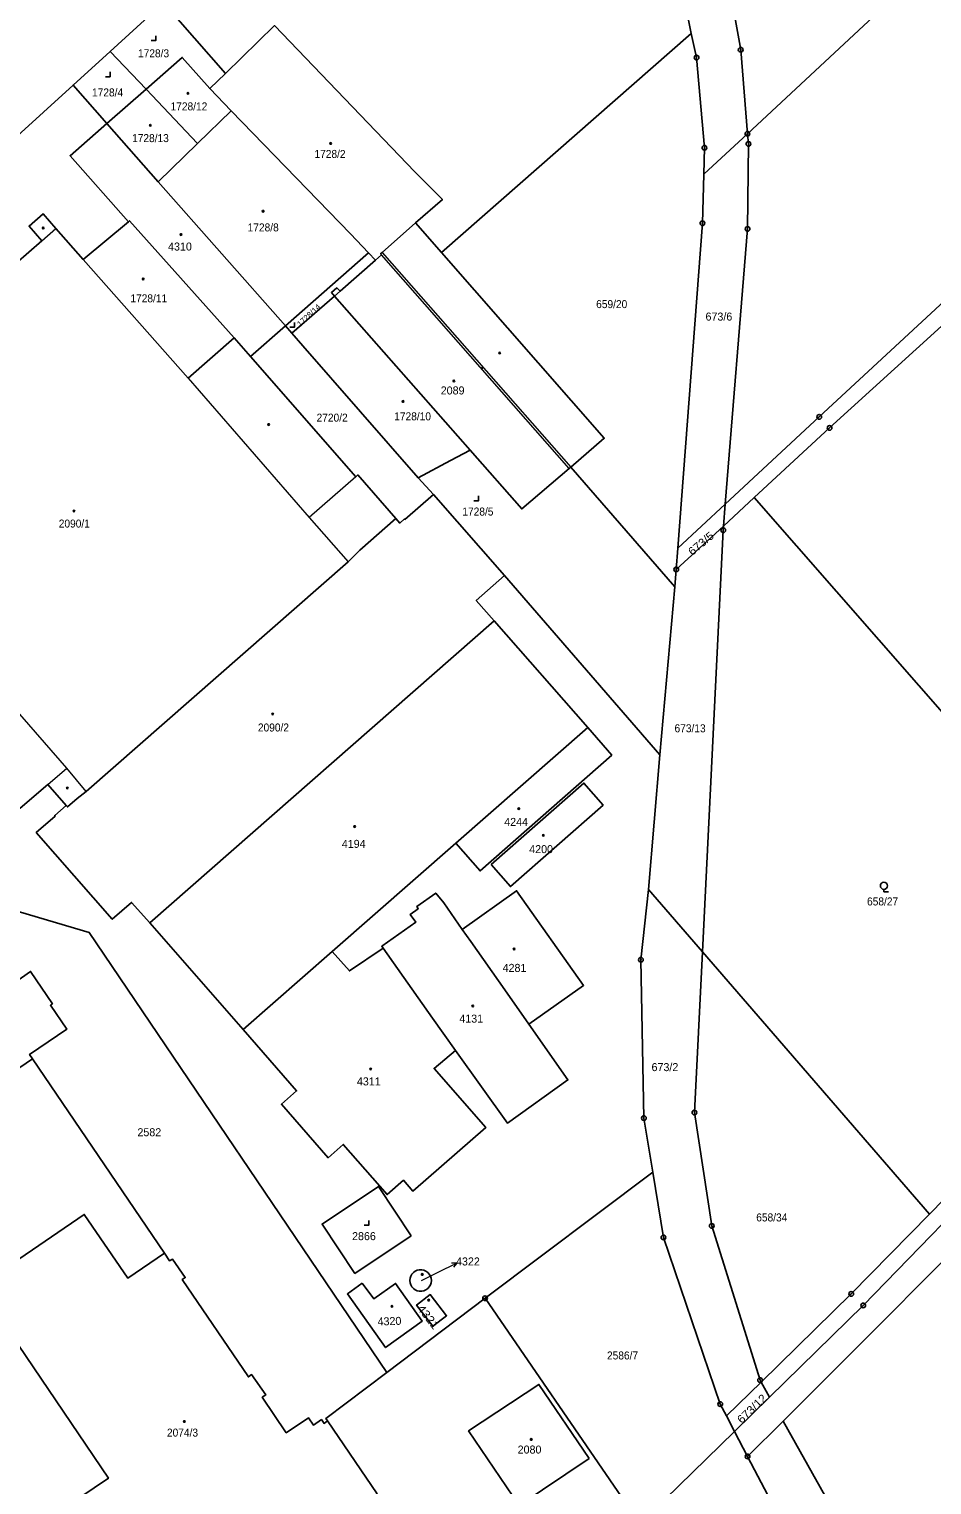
# Model space of a CAD drawing. Extents: x -679733 to -673243, y -1075091 to -1066557.
# Drawn here: x -675822.8 to -675631, y -1071108.5 to -1070799.2 of the extents above; entities that cross this region are included whole.
import ezdxf
from ezdxf.enums import TextEntityAlignment as Align

# ---------------------------------------------------------------- set-up
doc = ezdxf.new("R2010")
doc.units = 0
doc.header["$LTSCALE"] = 0.68
for name, color, linetype, lineweight in [('1', 7, 'Continuous', 25), ('3', 7, 'Continuous', 25), ('4', 7, 'Continuous', 13), ('5', 7, 'Continuous', 25), ('7', 7, 'Continuous', 13), ('8', 7, 'Continuous', 25)]:
    doc.layers.add(name, color=color, linetype=linetype, lineweight=lineweight)
doc.layers.add('2', color=7, linetype='Continuous')

msp = doc.modelspace()

# ---------------------------------------------------------------- linework, layer by layer
at = {"layer": '1'}
for p, q in [((-675643.49, -1070796.6), (-675670.19, -1070821.44)), ((-675682.11, -1070800.18), (-675735.14, -1070846.71)), ((-675813.44, -1070811.13), (-675805.55, -1070803.96)), ((-675797.95, -1070811.98), (-675787, -1070823.53)), ((-675806.26, -1070819.27), (-675795.34, -1070831.64)), ((-675670.19, -1070821.44), (-675679.46, -1070830.06)), ((-675750.68, -1070846.75), (-675749.2, -1070848.3)), ((-675757.92, -1070855.92), (-675766.94, -1070863.82)), ((-675757.92, -1070855.92), (-675729.11, -1070888.68)), ((-675775.77, -1070868.74), (-675768.34, -1070862.23)), ((-675768.34, -1070862.23), (-675766.94, -1070863.82)), ((-675775.77, -1070868.74), (-675779.19, -1070864.83)), ((-675740.14, -1070894.54), (-675736.87, -1070898.11)), ((-675736.87, -1070898.11), (-675721.77, -1070915.31)), ((-675674.88, -1070900.13), (-675684.97, -1070909.5)), ((-675721.77, -1070915.31), (-675688.78, -1070953.37)), ((-675688.78, -1070953.37), (-675685.58, -1070917.69)), ((-675723.98, -1070924.9), (-675797.17, -1070989.1)), ((-675732.16, -1070972.16), (-675704.11, -1070947.57)), ((-675688.78, -1070953.37), (-675691.16, -1070982.03)), ((-675777.3, -1071011.74), (-675797.17, -1070989.1)), ((-675777.3, -1071011.74), (-675758.38, -1070995.15)), ((-675794.05, -1071059.25), (-675822.08, -1071017.95)), ((-675696.91, -1071111), (-675725.92, -1071068.84)), ((-675674.64, -1071093.84), (-675667.27, -1071086.63)), ((-675665.48, -1071089.81), (-675667.27, -1071086.63)), ((-675672.93, -1071097.1), (-675665.48, -1071089.81)), ((-675674.64, -1071093.84), (-675672.93, -1071097.1)), ((-675672.93, -1071097.1), (-675690.73, -1071114.51)), ((-675662.61, -1071094.92), (-675670.13, -1071102.44)), ((-675631.4, -1071150.57), (-675662.61, -1071094.92))]:
    msp.add_line(p, q, dxfattribs=at)
for points in [[(-675682.11, -1070800.18), (-675685.58, -1070782.53), (-675696.66, -1070752.34), (-675709.25, -1070730.03), (-675714.36, -1070720.98)], [(-675670.19, -1070821.44), (-675671.61, -1070803.61), (-675675.78, -1070780.64), (-675684.02, -1070755.57)], [(-675674.88, -1070900.13), (-675654.92, -1070881.59), (-675607.4, -1070837.58), (-675548.39, -1070780.9)], [(-675740.72, -1070840.41), (-675734.97, -1070835.45), (-675740.83, -1070829.54), (-675770.69, -1070798.49), (-675781.1, -1070808.62), (-675794.22, -1070793.65), (-675805.55, -1070803.96)], [(-675679.46, -1070830.06), (-675679.31, -1070824.43), (-675680.99, -1070805.28), (-675682.11, -1070800.18)], [(-675805.55, -1070803.96), (-675797.95, -1070811.98), (-675790.24, -1070805.23), (-675784.42, -1070811.85)], [(-675781.1, -1070808.62), (-675784.42, -1070811.85), (-675779.86, -1070816.6)], [(-675904.79, -1070889.34), (-675877.84, -1070868.11), (-675837.9, -1070833.38), (-675813.44, -1070811.13), (-675806.26, -1070819.27), (-675797.95, -1070811.98)], [(-675779.86, -1070816.6), (-675787, -1070823.53), (-675795.34, -1070831.64), (-675768.34, -1070862.23), (-675750.68, -1070846.75)], [(-675779.86, -1070816.6), (-675754.54, -1070842.71), (-675750.68, -1070846.75)], [(-675806.26, -1070819.27), (-675814.07, -1070826.11), (-675801.7, -1070840.17)], [(-675670.19, -1070821.44), (-675669.96, -1070823.61), (-675670.14, -1070841.66), (-675674.88, -1070900.13)], [(-675684.97, -1070909.5), (-675679.74, -1070840.46), (-675679.46, -1070830.06)], [(-675811.29, -1070848.14), (-675817.09, -1070841.58), (-675819.83, -1070838.46), (-675822.8, -1070841.06), (-675820.06, -1070844.18), (-675856.06, -1070875.47), (-675858.48, -1070872.69), (-675881.4, -1070892.6), (-675878.98, -1070895.37), (-675880.68, -1070896.86), (-675878.36, -1070899.52), (-675876.63, -1070898.01), (-675873.19, -1070901.95), (-675870.95, -1070900.04), (-675866.65, -1070905.04), (-675872.25, -1070910.04), (-675859.03, -1070925.32), (-675850.7, -1070934.85), (-675824.66, -1070964.74), (-675818.79, -1070959.68), (-675814.93, -1070964.14)], [(-675779.19, -1070864.83), (-675801.43, -1070839.94), (-675801.7, -1070840.17), (-675811.29, -1070848.14)], [(-675749.2, -1070848.3), (-675747.91, -1070847.18), (-675748.12, -1070846.93), (-675747.8, -1070846.65), (-675740.72, -1070840.41)], [(-675707.7, -1070892.31), (-675700.6, -1070886.12), (-675735.14, -1070846.71), (-675740.72, -1070840.41)], [(-675610.55, -1070845.6), (-675652.73, -1070883.95), (-675668.73, -1070898.75)], [(-675811.29, -1070848.14), (-675788.98, -1070873.36), (-675779.19, -1070864.83)], [(-675749.2, -1070848.3), (-675756.73, -1070854.88), (-675757.39, -1070854.19), (-675758.56, -1070855.2), (-675757.92, -1070855.92)], [(-675766.94, -1070863.82), (-675764.65, -1070866.47), (-675740.14, -1070894.54)], [(-675744.88, -1070903.2), (-675752.95, -1070893.94), (-675753.39, -1070894.35), (-675775.77, -1070868.74)], [(-675729.11, -1070888.68), (-675733.26, -1070890.84), (-675740.14, -1070894.54)], [(-675729.11, -1070888.68), (-675718.14, -1070901.15), (-675708.03, -1070892.59), (-675707.7, -1070892.31)], [(-675707.7, -1070892.31), (-675685.58, -1070917.69), (-675685.31, -1070914.01), (-675684.97, -1070909.5)], [(-675744.88, -1070903.2), (-675744.03, -1070904.14), (-675743.06, -1070903.27), (-675742.97, -1070903.37), (-675736.87, -1070898.11)], [(-675685.31, -1070914.01), (-675675.26, -1070904.79), (-675674.88, -1070900.13)], [(-675814.93, -1070964.14), (-675814.65, -1070964.46), (-675812.58, -1070962.64), (-675810.68, -1070961.17), (-675755.02, -1070912.37), (-675752.52, -1070909.9), (-675744.88, -1070903.2)], [(-675721.77, -1070915.31), (-675727.8, -1070920.59), (-675723.98, -1070924.9), (-675704.11, -1070947.57)], [(-675704.11, -1070947.57), (-675699.01, -1070953.43), (-675726.97, -1070978.05), (-675732.16, -1070972.16), (-675758.38, -1070995.15)], [(-675797.17, -1070989.1), (-675801.01, -1070984.73), (-675805.12, -1070988.32), (-675821.26, -1070969.92), (-675817.23, -1070966.41), (-675817.34, -1070966.27), (-675814.93, -1070964.14)], [(-675747.56, -1070994.48), (-675747.87, -1070994.04), (-675740.64, -1070988.97), (-675741.81, -1070987.3), (-675740.1, -1070986.07), (-675740.4, -1070985.59), (-675736.38, -1070982.74), (-675734.71, -1070984.84), (-675730.76, -1070990.48)], [(-675730.76, -1070990.48), (-675719.22, -1070982.26), (-675704.97, -1071002.37), (-675716.62, -1071010.62)], [(-675691.16, -1070982.03), (-675692.8, -1070996.92), (-675692.18, -1071030.56), (-675690.3, -1071042.04)], [(-675667.27, -1071086.63), (-675667.49, -1071086.22), (-675677.75, -1071053.46), (-675681.43, -1071029.37), (-675679.75, -1070995.22), (-675691.16, -1070982.03)], [(-675833.97, -1070985.62), (-675832.35, -1070984.52), (-675810.01, -1070991.1), (-675746.78, -1071084.6), (-675725.92, -1071068.84), (-675690.3, -1071042.04)], [(-675716.62, -1071010.62), (-675721.75, -1071003.31), (-675728.94, -1070993.07), (-675730.76, -1070990.48)], [(-675758.38, -1070995.15), (-675754.74, -1070999.3), (-675747.56, -1070994.48)], [(-675747.56, -1070994.48), (-675737.07, -1071009.34), (-675734.79, -1071012.55), (-675732.2, -1071016.17)], [(-675822.08, -1071017.95), (-675822.7, -1071017.04), (-675814.81, -1071011.69), (-675818.28, -1071006.58), (-675817.83, -1071006.27), (-675822.48, -1070999.41), (-675838.87, -1071010.86), (-675834.3, -1071017.57), (-675833.36, -1071016.94), (-675830.82, -1071020.68)], [(-675716.62, -1071010.62), (-675708.33, -1071022.43), (-675721.16, -1071031.62), (-675732.2, -1071016.17)], [(-675732.2, -1071016.17), (-675736.76, -1071019.99), (-675725.75, -1071032.53), (-675741.26, -1071046.09), (-675743.27, -1071043.76), (-675746.73, -1071046.8), (-675756.04, -1071036.15), (-675759.28, -1071038.98), (-675769.2, -1071027.62), (-675765.96, -1071024.8), (-675777.3, -1071011.74)], [(-675830.82, -1071020.68), (-675829.32, -1071022.88), (-675822.08, -1071017.95)], [(-675614.32, -1071038.22), (-675645.58, -1071070.35), (-675665.48, -1071089.81)], [(-675690.3, -1071042.04), (-675688.03, -1071055.91), (-675675.96, -1071091.32), (-675674.64, -1071093.84)], [(-675559.06, -1071114.71), (-675610.8, -1071043.09), (-675662.61, -1071094.92)], [(-675794.05, -1071059.25), (-675801.81, -1071064.57), (-675811.09, -1071051.03), (-675826.32, -1071061.47), (-675832.38, -1071052.65), (-675839.48, -1071057.52)], [(-675667.27, -1071086.63), (-675648.12, -1071067.9), (-675631.5, -1071050.94)], [(-675839.48, -1071057.52), (-675805.95, -1071107.05), (-675812.04, -1071111.17), (-675806.1, -1071120.13), (-675804.7, -1071122.14), (-675803.11, -1071124.51), (-675804.1, -1071125.34), (-675793.4, -1071140.84), (-675748.85, -1071110.38), (-675759.39, -1071094.9)], [(-675759.39, -1071094.9), (-675760.13, -1071095.41), (-675760.67, -1071094.61), (-675762.38, -1071095.78), (-675763.45, -1071094.21), (-675768.15, -1071097.4), (-675773.27, -1071089.86), (-675772.53, -1071089.35), (-675775.52, -1071085.06), (-675776.21, -1071085.53), (-675790.24, -1071064.86), (-675789.62, -1071064.44), (-675792.36, -1071060.51), (-675792.93, -1071060.9), (-675794.05, -1071059.25)], [(-675759.39, -1071094.9), (-675759.72, -1071094.35), (-675746.78, -1071084.6)], [(-675647.63, -1071145.3), (-675670.13, -1071102.44), (-675672.93, -1071097.1)]]:
    msp.add_lwpolyline(points, dxfattribs=at)
for points in [[(-675675.26, -1070904.79), (-675675.33, -1070905.67), (-675679.75, -1070995.22), (-675631.5, -1071050.94), (-675580.77, -1070999.15), (-675668.73, -1070898.75)], [(-675724.64, -1070976.67), (-675704.9, -1070959.38), (-675700.85, -1070964.08), (-675720.52, -1070981.37)], [(-675741.61, -1071055.58), (-675753.56, -1071063.56), (-675760.55, -1071053.09), (-675748.55, -1071045.11)], [(-675741.91, -1071065.05), (-675741.859, -1071064.574), (-675741.71, -1071064.118), (-675741.47, -1071063.704), (-675741.149, -1071063.348), (-675740.761, -1071063.067), (-675740.324, -1071062.872), (-675739.855, -1071062.773), (-675739.375, -1071062.773), (-675738.906, -1071062.872), (-675738.469, -1071063.067), (-675738.081, -1071063.348), (-675737.76, -1071063.704), (-675737.52, -1071064.118), (-675737.371, -1071064.574), (-675737.32, -1071065.05), (-675737.371, -1071065.526), (-675737.52, -1071065.982), (-675737.76, -1071066.396), (-675738.081, -1071066.752), (-675738.469, -1071067.033), (-675738.906, -1071067.228), (-675739.375, -1071067.327), (-675739.855, -1071067.327), (-675740.324, -1071067.228), (-675740.761, -1071067.033), (-675741.149, -1071066.752), (-675741.47, -1071066.396), (-675741.71, -1071065.982), (-675741.859, -1071065.526)], [(-675752.03, -1071065.61), (-675749.53, -1071068.96), (-675744.94, -1071065.67), (-675739.25, -1071073.68), (-675747.06, -1071079.32), (-675755.17, -1071067.89)], [(-675737.04, -1071074.76), (-675740.46, -1071070.27), (-675737.57, -1071068.06), (-675734.11, -1071072.55)], [(-675703.82, -1071102.86), (-675714.48, -1071087.15), (-675729.41, -1071097.01), (-675718.68, -1071112.86)]]:
    msp.add_lwpolyline(points, close=True, dxfattribs=at)
at = {"layer": '3'}
for points in [[(-675796.861, -1070801.63), (-675795.86, -1070801.63), (-675795.86, -1070800.63)], [(-675806.591, -1070809.33), (-675805.59, -1070809.33), (-675805.59, -1070808.33)], [(-675767.421, -1070862.54), (-675766.42, -1070862.54), (-675766.42, -1070861.54)], [(-675728.301, -1070899.4), (-675727.3, -1070899.4), (-675727.3, -1070898.4)], [(-675641.18, -1070981.962), (-675641.18, -1070982.46), (-675640.179, -1070982.46)], [(-675751.601, -1071053.29), (-675750.6, -1071053.29), (-675750.6, -1071052.29)]]:
    msp.add_lwpolyline(points, dxfattribs=at)
msp.add_circle((-675641.1793, -1070981.2109), 0.75, dxfattribs=at)
at = {"layer": '4'}
for p, q in [((-675820.06, -1070844.18), (-675817.09, -1070841.58)), ((-675747.8, -1070846.65), (-675707.7, -1070892.31)), ((-675708.03, -1070892.59), (-675747.91, -1070847.18)), ((-675757.92, -1070855.92), (-675756.73, -1070854.88)), ((-675788.98, -1070873.36), (-675763.26, -1070902.98)), ((-675753.39, -1070894.35), (-675763.26, -1070902.98)), ((-675763.26, -1070902.98), (-675755.02, -1070912.37)), ((-675814.75, -1070956.2), (-675840.88, -1070926.33)), ((-675818.79, -1070959.68), (-675814.75, -1070956.2)), ((-675810.68, -1070961.17), (-675814.75, -1070956.2))]:
    msp.add_line(p, q, dxfattribs=at)
at = {"layer": '5'}
for centre, radius in [((-675789.0168, -1070812.8592), 0.175), ((-675797.0268, -1070819.6592), 0.175), ((-675758.7168, -1070823.5192), 0.175), ((-675773.0668, -1070837.9092), 0.175), ((-675819.7968, -1070841.4692), 0.175), ((-675790.5168, -1070842.8592), 0.175), ((-675798.5468, -1070852.3192), 0.175), ((-675722.8068, -1070868.0092), 0.175), ((-675726.5246, -1070871.1994), 0.1172), ((-675732.5468, -1070873.9692), 0.175), ((-675743.3668, -1070878.3192), 0.175), ((-675771.8768, -1070883.2292), 0.175), ((-675813.2468, -1070901.5992), 0.175), ((-675771.0268, -1070944.7192), 0.175), ((-675814.6568, -1070960.4492), 0.175), ((-675718.7568, -1070964.8192), 0.175), ((-675753.6168, -1070968.6192), 0.175), ((-675713.5268, -1070970.4892), 0.175), ((-675719.7468, -1070994.6392), 0.175), ((-675728.5268, -1071006.7592), 0.175), ((-675750.2068, -1071020.1392), 0.175), ((-675739.2668, -1071063.7792), 0.175), ((-675737.9068, -1071069.2192), 0.175), ((-675745.6768, -1071070.5392), 0.175), ((-675789.8068, -1071095.0092), 0.175), ((-675716.1068, -1071098.8192), 0.175)]:
    msp.add_circle(centre, radius, dxfattribs=at)
at = {"layer": '7'}
msp.add_line((-675731.933, -1071061.364), (-675733.052, -1071061.353), dxfattribs=at)
msp.add_lwpolyline([(-675739.44, -1071065.07), (-675734.63, -1071062.68), (-675731.933, -1071061.364), (-675732.613, -1071062.254)], dxfattribs=at)
at = {"layer": '8'}
for centre, radius in [((-675671.61, -1070803.6099), 0.5), ((-675671.61, -1070803.6099), 0.0303), ((-675680.99, -1070805.2799), 0.5), ((-675680.99, -1070805.2799), 0.0303), ((-675670.19, -1070821.4399), 0.5), ((-675670.19, -1070821.4399), 0.0303), ((-675679.31, -1070824.4299), 0.5), ((-675679.31, -1070824.4299), 0.0303), ((-675669.96, -1070823.6099), 0.5), ((-675669.96, -1070823.6099), 0.0303), ((-675679.74, -1070840.4599), 0.5), ((-675679.74, -1070840.4599), 0.0303), ((-675670.14, -1070841.6599), 0.5), ((-675670.14, -1070841.6599), 0.0303), ((-675654.92, -1070881.5899), 0.5), ((-675654.92, -1070881.5899), 0.0303), ((-675652.73, -1070883.9499), 0.5), ((-675652.73, -1070883.9499), 0.0303), ((-675675.33, -1070905.6699), 0.5), ((-675675.33, -1070905.6699), 0.0303), ((-675685.31, -1070914.0099), 0.5), ((-675685.31, -1070914.0099), 0.0303), ((-675692.8, -1070996.9199), 0.5), ((-675692.8, -1070996.9199), 0.0303), ((-675681.43, -1071029.3699), 0.5), ((-675681.43, -1071029.3699), 0.0303), ((-675692.18, -1071030.5599), 0.5), ((-675692.18, -1071030.5599), 0.0303), ((-675677.75, -1071053.4599), 0.5), ((-675677.75, -1071053.4599), 0.0303), ((-675688.03, -1071055.9099), 0.5), ((-675688.03, -1071055.9099), 0.0303), ((-675725.92, -1071068.8399), 0.5), ((-675725.92, -1071068.8399), 0.0303), ((-675648.12, -1071067.8999), 0.5), ((-675648.12, -1071067.8999), 0.0303), ((-675645.58, -1071070.3499), 0.5), ((-675645.58, -1071070.3499), 0.0303), ((-675667.49, -1071086.2199), 0.5), ((-675667.49, -1071086.2199), 0.0303), ((-675675.96, -1071091.3199), 0.5), ((-675675.96, -1071091.3199), 0.0303), ((-675670.13, -1071102.4399), 0.5), ((-675670.13, -1071102.4399), 0.0303)]:
    msp.add_circle(centre, radius, dxfattribs=at)

# ---------------------------------------------------------------- texts
at = {"layer": '2', "width": 0.95}
for s, p in [('1728/3', (-675796.349, -1070805.21)), ('1728/4', (-675806.119, -1070813.519)), ('1728/12', (-675788.83, -1070816.489)), ('1728/13', (-675797.01, -1070823.229)), ('1728/2', (-675758.859, -1070826.59)), ('1728/8', (-675773.059, -1070842.2)), ('1728/11', (-675797.37, -1070857.269)), ('659/20', (-675699.009, -1070858.489)), ('2720/2', (-675758.409, -1070882.61)), ('1728/10', (-675741.31, -1070882.33)), ('1728/5', (-675727.439, -1070902.56)), ('2090/1', (-675813.189, -1070905.11)), ('2090/2', (-675770.879, -1070948.43)), ('673/13', (-675682.359, -1070948.6)), ('2586/7', (-675696.709, -1071081.83)), ('2074/3', (-675790.199, -1071098.22))]:
    msp.add_text(s, height=1.7, dxfattribs=at).set_placement(p, align=Align.CENTER)
at = {"layer": '2'}
for s, p in [('4310', (-675790.74, -1070846.259)), ('2089', (-675732.81, -1070876.83)), ('4244', (-675719.32, -1070968.489)), ('4194', (-675753.83, -1070973.15)), ('4200', (-675714.01, -1070974.269)), ('4281', (-675719.66, -1070999.499)), ('4131', (-675728.86, -1071010.279)), ('4311', (-675750.62, -1071023.61)), ('2582', (-675797.25, -1071034.41)), ('2866', (-675751.65, -1071056.489)), ('4322', (-675729.56, -1071061.86)), ('2080', (-675716.47, -1071101.82))]:
    msp.add_text(s, height=1.7, dxfattribs=at).set_placement(p, align=Align.CENTER)
for s, height, rotation, width, p in [('1728/14', 1.203, 43, 1.05, (-675762.9657, -1070860.4543)), ('673/5', 1.7, 40, 1.1, (-675679.4894, -1070909.1448)), ('4321', 1.7, 308, 1.15, (-675738.6568, -1071073.3217)), ('673/12', 1.7, 44, 1.1, (-675668.6355, -1071092.9006))]:
    msp.add_text(s, height=height, rotation=rotation, dxfattribs=dict(at, width=width)).set_placement(p, align=Align.CENTER)
for s, p in [('673/6', (-675679.08, -1070861.14)), ('673/2', (-675690.55, -1071020.58))]:
    msp.add_text(s, height=1.7, dxfattribs=at).set_placement(p)
at = {"layer": '2', "width": 0.95}
for s, p in [('658/27', (-675644.76, -1070985.38)), ('658/34', (-675668.3, -1071052.509))]:
    msp.add_text(s, height=1.7, dxfattribs=at).set_placement(p)
at = {"layer": '2'}
msp.add_text('4320', height=1.7, rotation=2, dxfattribs=at).set_placement((-675746.2007, -1071074.5478), align=Align.CENTER)

doc.saveas('drawing.dxf')
